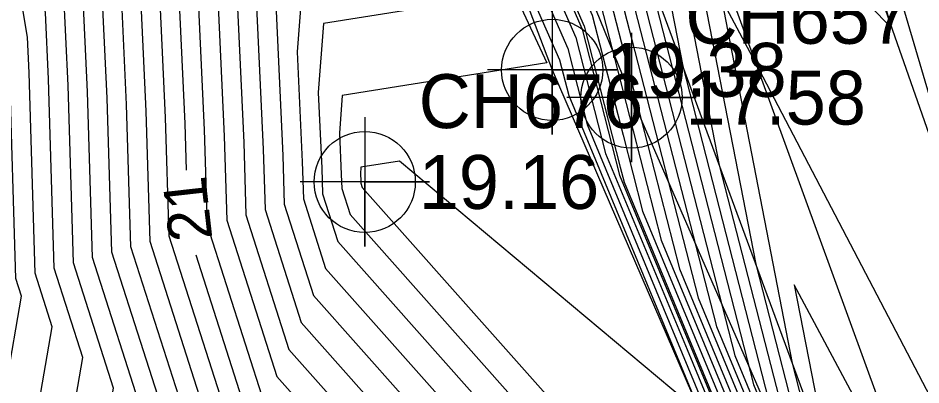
# Model space of a CAD drawing. Extents: x 2531902 to 2533249, y 715219 to 716099.
# Drawn here: x 2532640.54 to 2532682.38, y 715675.19 to 715692.21 of the extents above; entities that cross this region are included whole.
import ezdxf

# ---------------------------------------------------------------- set-up
doc = ezdxf.new("R2010")
doc.units = 0
for name, color, linetype in [('DTM Contours Major', 7, 'Continuous'), ('DTM Contours Major Text', 7, 'Continuous'), ('DTM Contours Minor', 7, 'Continuous'), ('Exist DTM Breakline', 7, 'Continuous'), ('Exist DTM Breakline Cogo Elevation', 7, 'Continuous'), ('Exist DTM Breakline Cogo Number', 7, 'Continuous'), ('Exist DTM Breakline Cogo Point CELL', 7, 'Continuous'), ('Exist DTM Breakline Underwater', 7, 'Continuous'), ('Exist DTM Drainline', 7, 'Continuous'), ('Exist DTM Regular Point CELL', 7, 'Continuous'), ('Exist DTM Regular Point Cogo Elevation', 7, 'Continuous'), ('Exist DTM Regular Point Cogo Number', 7, 'Continuous'), ('Exist Hydro Stream or Body of Water', 7, 'Continuous'), ('Scratch_Level_2', 7, 'Continuous')]:
    doc.layers.add(name, color=color, linetype=linetype)

msp = doc.modelspace()

# ---------------------------------------------------------------- linework, layer by layer
at = {"layer": 'DTM Contours Major'}
for points in [[(2532641.445, 715748.207), (2532642.728, 715745.799), (2532650.078, 715732.01), (2532654.945, 715721.787), (2532655.093, 715721.516), (2532656.919, 715718.185), (2532657.882, 715716.157), (2532658.675, 715714.767), (2532667.547, 715699.217), (2532670.158, 715696.092), (2532671.345, 715689.97), (2532675.473, 715673.874), (2532678.887, 715665.633), (2532678.986, 715665.315), (2532678.994, 715665.289), (2532680.646, 715661.305), (2532681.253, 715660.451), (2532682.935, 715658.087)], [(2532641.011, 715747.142), (2532642.875, 715743.645), (2532645.77, 715738.213), (2532654.289, 715720.32), (2532654.548, 715719.847), (2532655.267, 715718.535), (2532657.076, 715714.724), (2532658.566, 715712.113), (2532663.486, 715703.49), (2532667.906, 715693.389), (2532668.844, 715689.728), (2532671.192, 715680.572), (2532678.057, 715664.003), (2532678.096, 715663.878), (2532678.112, 715663.825), (2532681.367, 715655.975)], [(2532640.577, 715746.077), (2532641.462, 715744.416), (2532652.721, 715720.768), (2532653.102, 715719.165), (2532653.606, 715718.788), (2532656.082, 715713.258), (2532657.678, 715709.829), (2532661.76, 715700.501), (2532666.009, 715690.79), (2532666.911, 715687.27), (2532675.713, 715666.027), (2532677.227, 715662.373), (2532677.231, 715662.362), (2532677.954, 715660.618), (2532679.854, 715656.035), (2532678.345, 715656.509)], [(2532635.662, 715724.628), (2532640.692, 715721.597), (2532651.462, 715713.563), (2532652.466, 715711.321), (2532658, 715699.434), (2532652.957, 715698.627), (2532652.491, 715692.526), (2532652.801, 715685.84), (2532652.869, 715683.569), (2532654.223, 715679.34), (2532666.735, 715665.232), (2532666.855, 715660.902), (2532663.575, 715658.348), (2532664.298, 715652.475), (2532669.75, 715650.646), (2532670.93, 715649.759)], [(2532648.344, 715685.15), (2532648.279, 715687.31), (2532647.668, 715700.497), (2532647.587, 715700.984), (2532648.256, 715708.256), (2532637.393, 715714.801)], [(2532646.157, 715672.282), (2532646.386, 715673.614), (2532643.988, 715681.106), (2532643.756, 715688.779), (2532643.479, 715694.763), (2532642.55, 715700.331), (2532642.775, 715702.775), (2532639.124, 715704.975)], [(2532641.667, 715654.167), (2532647.828, 715652.172), (2532650, 715656.859), (2532652.479, 715660), (2532655.63, 715664.37), (2532655.518, 715668.428), (2532651.392, 715673.08), (2532648.79, 715681.207)]]:
    msp.add_lwpolyline(points, dxfattribs=at)
at = {"layer": 'DTM Contours Minor'}
for points in [[(2532647.72, 715757.283), (2532653.191, 715749.656), (2532662.258, 715731.779), (2532662.473, 715731.355), (2532662.606, 715731.092), (2532668.233, 715719.999), (2532670.112, 715716.88), (2532677.477, 715704.406), (2532677.785, 715703.885), (2532678.391, 715702.877), (2532679.367, 715700.173), (2532686.165, 715677.082)], [(2532641.532, 715748.42), (2532642.699, 715746.23), (2532650.939, 715730.77), (2532655.076, 715722.08), (2532655.202, 715721.85), (2532657.249, 715718.115), (2532658.043, 715716.443), (2532658.697, 715715.297), (2532666.01, 715702.48), (2532670.839, 715696.701), (2532673.036, 715685.378), (2532676.329, 715672.534), (2532679.053, 715665.959), (2532679.164, 715665.603), (2532679.17, 715665.581), (2532680.495, 715662.386), (2532680.982, 715661.701), (2532692.247, 715645.871)], [(2532641.618, 715748.633), (2532642.669, 715746.661), (2532651.801, 715729.529), (2532655.208, 715722.373), (2532655.311, 715722.184), (2532657.58, 715718.045), (2532658.204, 715716.73), (2532658.719, 715715.828), (2532664.473, 715705.743), (2532671.52, 715697.309), (2532674.726, 715680.785), (2532677.185, 715671.195), (2532679.219, 715666.285), (2532679.342, 715665.89), (2532679.347, 715665.874), (2532680.344, 715663.467), (2532680.711, 715662.952), (2532693.194, 715645.41)], [(2532641.358, 715747.994), (2532642.757, 715745.368), (2532649.216, 715733.251), (2532654.814, 715721.493), (2532654.984, 715721.183), (2532656.588, 715718.255), (2532657.721, 715715.87), (2532658.653, 715714.236), (2532669.084, 715695.954), (2532669.477, 715695.484), (2532669.655, 715694.563), (2532674.616, 715675.213), (2532678.721, 715665.307), (2532678.808, 715665.028), (2532678.818, 715664.996), (2532680.796, 715660.223), (2532681.524, 715659.201), (2532690.353, 715646.793)], [(2532641.184, 715747.568), (2532642.816, 715744.507), (2532647.493, 715735.732), (2532654.551, 715720.907), (2532654.766, 715720.515), (2532655.928, 715718.395), (2532657.399, 715715.297), (2532658.61, 715713.174), (2532666.557, 715699.245), (2532668.664, 715694.429), (2532669.112, 715692.683), (2532672.904, 715677.893), (2532678.389, 715664.655), (2532678.452, 715664.453), (2532678.465, 715664.411), (2532681.097, 715658.06), (2532682.066, 715656.7), (2532688.459, 715647.716)], [(2532641.271, 715747.781), (2532642.787, 715744.937), (2532648.355, 715734.491), (2532654.682, 715721.2), (2532654.875, 715720.849), (2532656.258, 715718.325), (2532657.56, 715715.584), (2532658.632, 715713.705), (2532668.092, 715697.123), (2532669.044, 715694.948), (2532669.246, 715694.16), (2532673.76, 715676.553), (2532678.555, 715664.981), (2532678.63, 715664.74), (2532678.641, 715664.703), (2532680.947, 715659.142), (2532681.795, 715657.95), (2532689.406, 715647.255)], [(2532641.097, 715747.355), (2532642.845, 715744.076), (2532646.632, 715736.972), (2532654.42, 715720.613), (2532654.657, 715720.181), (2532655.597, 715718.465), (2532657.238, 715715.011), (2532658.588, 715712.644), (2532665.021, 715701.368), (2532668.285, 715693.909), (2532668.978, 715691.205), (2532672.048, 715679.232), (2532678.223, 715664.329), (2532678.274, 715664.165), (2532678.289, 715664.118), (2532681.248, 715656.979), (2532682.336, 715655.45), (2532687.512, 715648.177)], [(2532640.837, 715746.716), (2532642.933, 715742.783), (2532644.047, 715740.694), (2532654.026, 715719.733), (2532654.329, 715719.179), (2532654.606, 715718.675), (2532656.754, 715714.151), (2532658.523, 715711.051), (2532660.415, 715707.735), (2532667.147, 715692.349), (2532668.577, 715686.772), (2532669.48, 715683.251), (2532677.725, 715663.351), (2532677.74, 715663.303), (2532677.76, 715663.24), (2532681.7, 715653.735), (2532683.149, 715651.699)], [(2532640.924, 715746.929), (2532642.904, 715743.214), (2532644.908, 715739.454), (2532654.157, 715720.026), (2532654.439, 715719.513), (2532654.936, 715718.605), (2532656.915, 715714.438), (2532658.544, 715711.582), (2532661.95, 715705.613), (2532667.526, 715692.869), (2532668.711, 715688.25), (2532670.336, 715681.911), (2532677.891, 715663.677), (2532677.918, 715663.59), (2532677.936, 715663.532), (2532681.549, 715654.816), (2532682.878, 715652.949)], [(2532640.663, 715746.29), (2532642.324, 715743.175), (2532647.781, 715731.712), (2532653.763, 715719.146), (2532653.945, 715718.815), (2532655.324, 715715.911), (2532656.432, 715713.578), (2532657.344, 715711.98), (2532659.894, 715706.151), (2532666.388, 715691.31), (2532667.767, 715685.93), (2532671.54, 715676.826), (2532677.393, 715662.699), (2532677.407, 715662.654), (2532680.202, 715655.912), (2532682.001, 715651.572), (2532682.777, 715650.482)], [(2532640.75, 715746.503), (2532642.963, 715742.353), (2532643.185, 715741.935), (2532653.895, 715719.44), (2532654.22, 715718.846), (2532654.276, 715718.745), (2532656.593, 715713.865), (2532658.501, 715710.521), (2532658.879, 715709.857), (2532666.768, 715691.829), (2532668.443, 715685.295), (2532668.624, 715684.591), (2532677.559, 715663.025), (2532677.562, 715663.015), (2532677.584, 715662.947), (2532681.851, 715652.654), (2532683.42, 715650.449)], [(2532640.49, 715745.864), (2532640.601, 715745.656), (2532642.009, 715742.698), (2532646.814, 715722.49), (2532653.178, 715717.743), (2532655.358, 715712.87), (2532661.7, 715699.251), (2532663.625, 715694.851), (2532665.629, 715690.27), (2532666.055, 715688.609), (2532672.161, 715673.875), (2532658.219, 715685.571), (2532656.426, 715685.285), (2532656.404, 715684.989), (2532656.419, 715684.664), (2532656.422, 715684.554), (2532656.488, 715684.349), (2532675.709, 715662.676)], [(2532637.757, 715737.465), (2532640.527, 715725.815), (2532652.749, 715716.698), (2532654.635, 715712.483), (2532665.04, 715690.137), (2532655.559, 715688.62), (2532655.426, 715686.873), (2532655.514, 715684.958), (2532655.534, 715684.308), (2532655.922, 715683.097), (2532673.465, 715663.315), (2532673.508, 715661.778), (2532667.044, 715656.745), (2532667.353, 715654.235), (2532669.684, 715653.453), (2532672.388, 715651.419), (2532681.538, 715647.888), (2532691.256, 715639.168)], [(2532652.663, 715728.288), (2532655.339, 715722.667), (2532655.42, 715722.518), (2532657.91, 715717.975), (2532658.365, 715717.016), (2532658.74, 715716.359), (2532662.935, 715709.006), (2532670.47, 715699.989), (2532670.07, 715701.989), (2532670.859, 715704.251), (2532673.645, 715699.254), (2532681.033, 715691.737), (2532678.144, 715701.55), (2532677.73, 715702.699), (2532677.472, 715703.127), (2532677.341, 715703.349), (2532669.257, 715717.039), (2532668.497, 715718.301), (2532662.322, 715730.477)], [(2532634.969, 715728.558), (2532635.232, 715728.4), (2532652.32, 715715.653), (2532653.912, 715712.096), (2532662.693, 715693.236), (2532654.692, 715691.956), (2532654.448, 715688.758), (2532654.61, 715685.252), (2532654.646, 715684.061), (2532655.355, 715681.845), (2532671.222, 715663.954), (2532671.29, 715661.486), (2532665.888, 715657.28), (2532666.335, 715653.648), (2532669.706, 715652.517), (2532673.617, 715649.576), (2532681.29, 715646.615), (2532689.439, 715639.303)], [(2532635.316, 715726.593), (2532637.962, 715724.999), (2532651.891, 715714.608), (2532653.189, 715711.708), (2532660.347, 715696.335), (2532653.824, 715695.292), (2532653.469, 715690.642), (2532653.705, 715685.546), (2532653.757, 715683.815), (2532654.789, 715680.592), (2532668.978, 715664.593), (2532669.073, 715661.194), (2532664.731, 715657.814), (2532665.316, 715653.061), (2532669.728, 715651.581), (2532674.845, 715647.732), (2532681.042, 715645.341), (2532687.622, 715639.437)], [(2532636.008, 715722.663), (2532643.422, 715718.196), (2532651.033, 715712.518), (2532651.743, 715710.933), (2532655.654, 715702.533), (2532652.09, 715701.963), (2532651.513, 715694.411), (2532651.896, 715686.134), (2532651.981, 715683.322), (2532653.657, 715678.088), (2532664.492, 715665.871), (2532664.637, 715660.61), (2532662.418, 715658.883), (2532663.279, 715651.888), (2532669.772, 715649.71), (2532677.303, 715644.046), (2532680.545, 715642.795), (2532683.988, 715639.705)], [(2532636.354, 715720.697), (2532646.152, 715714.794), (2532650.604, 715711.473), (2532651.019, 715710.546), (2532653.307, 715705.632), (2532651.222, 715705.298), (2532650.535, 715696.295), (2532650.992, 715686.428), (2532651.093, 715683.076), (2532653.091, 715676.836), (2532662.248, 715666.51), (2532662.42, 715660.318), (2532661.262, 715659.417), (2532662.261, 715651.302), (2532669.794, 715648.775), (2532678.532, 715642.202), (2532680.297, 715641.521), (2532682.171, 715639.84), (2532709.697, 715627.498)], [(2532636.7, 715718.732), (2532648.882, 715711.393), (2532650.176, 715710.428), (2532650.296, 715710.159), (2532650.961, 715708.731), (2532650.355, 715708.634), (2532649.557, 715698.18), (2532650.088, 715686.722), (2532650.205, 715682.83), (2532652.525, 715675.584), (2532660.005, 715667.15), (2532660.202, 715660.027), (2532660.105, 715659.951), (2532661.242, 715650.715), (2532669.816, 715647.839), (2532679.761, 715640.359), (2532680.048, 715640.248), (2532680.354, 715639.974), (2532711.609, 715625.96), (2532714.102, 715625.164), (2532725.486, 715623.568), (2532732.302, 715621.139), (2532732.243, 715618.341), (2532734.625, 715611.607)], [(2532647.73, 715651.135), (2532649.408, 715650.592), (2532650, 715651.868), (2532656.419, 715660), (2532657.919, 715662.081), (2532657.761, 715667.789), (2532651.959, 715674.332), (2532649.317, 715682.584), (2532649.183, 715687.016), (2532648.579, 715700.064), (2532648.974, 715705.243), (2532649.353, 715709.353), (2532637.047, 715716.767)], [(2532635.603, 715657.198), (2532646.248, 715653.752), (2532649.143, 715660), (2532650, 715662.025), (2532653.341, 715666.659), (2532653.274, 715669.067), (2532650.826, 715671.828), (2532647.54, 715682.091), (2532647.374, 715687.603), (2532646.83, 715699.35), (2532646.58, 715700.853), (2532647.16, 715707.16), (2532637.739, 715712.836)], [(2532619.551, 715679.551), (2532620, 715679.372), (2532622.217, 715672.217), (2532623.213, 715670), (2532630, 715660.229), (2532630.116, 715660.116), (2532630.25, 715660), (2532644.668, 715655.332), (2532646.83, 715660), (2532650, 715667.489), (2532651.052, 715668.948), (2532651.031, 715669.706), (2532650.26, 715670.575), (2532646.652, 715681.845), (2532646.47, 715687.897), (2532645.993, 715698.203), (2532645.572, 715700.722), (2532646.064, 715706.064), (2532638.085, 715710.871)], [(2532621.245, 715681.245), (2532621.702, 715680), (2532623.665, 715673.665), (2532625.311, 715670), (2532630, 715663.25), (2532631.646, 715661.646), (2532633.551, 715660), (2532643.087, 715656.913), (2532644.518, 715660), (2532647.833, 715667.833), (2532649.099, 715670), (2532649.231, 715670.769), (2532645.764, 715681.598), (2532645.565, 715688.191), (2532645.155, 715697.056), (2532644.565, 715700.592), (2532644.968, 715704.968), (2532638.431, 715708.906)], [(2532622.631, 715682.631), (2532623.599, 715680), (2532625.114, 715675.114), (2532627.41, 715670), (2532630, 715666.271), (2532633.177, 715663.177), (2532636.852, 715660), (2532641.507, 715658.493), (2532642.206, 715660), (2532643.824, 715663.824), (2532647.432, 715670), (2532647.809, 715672.191), (2532644.876, 715681.352), (2532644.661, 715688.485), (2532644.317, 715695.91), (2532643.557, 715700.461), (2532643.871, 715703.871), (2532638.777, 715706.94)], [(2532625.405, 715685.405), (2532627.393, 715680), (2532628.01, 715678.01), (2532630, 715673.578), (2532632.375, 715670), (2532636.238, 715666.238), (2532640, 715662.985), (2532644.098, 715670), (2532644.964, 715675.036), (2532643.099, 715680.859), (2532642.852, 715689.073), (2532642.642, 715693.616), (2532641.543, 715700.2), (2532641.679, 715701.679), (2532639.47, 715703.01)], [(2532626.791, 715686.791), (2532629.29, 715680), (2532629.458, 715679.458), (2532630, 715678.252), (2532635.476, 715670), (2532637.768, 715667.768), (2532640, 715665.838), (2532642.431, 715670), (2532643.541, 715676.459), (2532642.211, 715680.613), (2532641.948, 715689.367), (2532641.804, 715692.469), (2532640.535, 715700.069), (2532640.583, 715700.583), (2532639.816, 715701.044)], [(2532628.178, 715688.178), (2532630, 715683.227), (2532633.518, 715683.518), (2532632.959, 715680), (2532635.771, 715674.229), (2532638.578, 715670), (2532639.298, 715669.298), (2532640, 715668.692), (2532640.764, 715670), (2532642.119, 715677.881), (2532641.323, 715680.367), (2532641.043, 715689.661), (2532640.966, 715691.323), (2532640, 715697.111), (2532637.371, 715697.371)], [(2532684.401, 715671.608), (2532674.717, 715690.15), (2532673.131, 715693.124), (2532676.416, 715676.192), (2532678.041, 715669.855), (2532679.385, 715666.611), (2532679.52, 715666.178), (2532679.523, 715666.167), (2532680.194, 715664.549), (2532680.44, 715664.202), (2532694.141, 715644.949)], [(2532629.565, 715689.565), (2532630, 715688.382), (2532639.138, 715689.138), (2532637.686, 715680), (2532640, 715675.251), (2532640.696, 715679.304), (2532640.435, 715680.121), (2532640.139, 715689.955), (2532640.128, 715690.176), (2532640, 715690.945), (2532631.76, 715691.76)], [(2532682.691, 715668.242), (2532682.104, 715669.374), (2532682.081, 715669.387), (2532676.508, 715679.839), (2532678.107, 715671.599), (2532678.897, 715668.516), (2532679.551, 715666.937), (2532679.698, 715666.465), (2532679.699, 715666.46), (2532680.043, 715665.63), (2532680.17, 715665.452), (2532695.088, 715644.488)]]:
    msp.add_lwpolyline(points, dxfattribs=at)
at = {"layer": 'Exist DTM Breakline'}
msp.add_lwpolyline([(2532640.477, 715745.834), (2532656.325, 715713.388), (2532665.291, 715689.806), (2532682.108, 715650.808), (2532695.585, 715638.849), (2532713.668, 715632.91)], dxfattribs=at)
at = {"layer": 'Exist DTM Breakline Cogo Point CELL'}
for points in [[(2532665.291, 715692.806), (2532665.291, 715686.806), (2532665.291, 715689.806), (2532668.291, 715689.806), (2532662.291, 715689.806)], [(2532668.965, 715691.516), (2532668.965, 715685.516), (2532668.965, 715688.516), (2532671.965, 715688.516), (2532665.965, 715688.516)]]:
    msp.add_lwpolyline(points, dxfattribs=at)
for centre in [(2532665.291, 715689.806), (2532668.965, 715688.516)]:
    msp.add_circle(centre, 2.344, dxfattribs=at)
at = {"layer": 'Exist DTM Breakline Underwater'}
for points in [[(2532646.748, 715755.182), (2532668.676, 715717.147), (2532677.241, 715702.567), (2532689.842, 715666.582), (2532701.723, 715652.924), (2532713.134, 715647.155), (2532737.59, 715643.253), (2532756.176, 715636.457), (2532783.406, 715639.452), (2532803.254, 715642.171), (2532813.801, 715644.931), (2532836.277, 715651.081), (2532865.559, 715653.815), (2532885.826, 715645.124), (2532889.946, 715643.683), (2532906.865, 715630.423), (2532927.34, 715618.228), (2532957.965, 715607.729), (2532978.566, 715598.571), (2533001.091, 715586.568), (2533028.19, 715572.821)], [(2532642.404, 715750.56), (2532658.799, 715717.787), (2532669.356, 715695.376), (2532679.885, 715666.767), (2532697.228, 715643.446), (2532713.346, 715638.817), (2532732.829, 715632.464), (2532756.843, 715626.148), (2532779.072, 715626.28), (2532796.688, 715625.652), (2532823.757, 715631.859), (2532837.11, 715635.289), (2532855.521, 715634.196), (2532877.341, 715623.453), (2532903.322, 715612.979), (2532923.748, 715606.844), (2532938.002, 715599.697), (2532947.164, 715595.611), (2532973.382, 715584.595), (2532998.348, 715572.794), (2533019.077, 715559.415)]]:
    msp.add_lwpolyline(points, dxfattribs=at)
at = {"layer": 'Exist DTM Drainline'}
msp.add_lwpolyline([(2532646.088, 715748.574), (2532662.801, 715718.401), (2532671.966, 715697.708), (2532683.278, 715666.632), (2532699.337, 715647.34), (2532712.159, 715642.172)], dxfattribs=at)
at = {"layer": 'Exist DTM Regular Point CELL'}
msp.add_lwpolyline([(2532656.603, 715687.604), (2532656.603, 715681.604), (2532656.603, 715684.604), (2532659.603, 715684.604), (2532653.603, 715684.604)], dxfattribs=at)
msp.add_circle((2532656.603, 715684.604), 2.344, dxfattribs=at)
at = {"layer": 'Exist Hydro Stream or Body of Water'}
msp.add_lwpolyline([(2532640.729, 715746.45), (2532642.97, 715742.245), (2532653.862, 715719.366), (2532654.193, 715718.762), (2532656.553, 715713.793), (2532658.495, 715710.388), (2532666.673, 715691.699), (2532668.41, 715684.926), (2532677.518, 715662.944), (2532677.539, 715662.874), (2532681.888, 715652.383), (2532683.487, 715650.136)], dxfattribs=at)
at = {"layer": 'Scratch_Level_2'}
msp.add_lwpolyline([(2532642.721, 715744.733), (2532658.993, 715713.136), (2532668.965, 715688.516), (2532685.182, 715651.328), (2532698.305, 715639.86), (2532714.664, 715634.736)], dxfattribs=at)

# ---------------------------------------------------------------- texts
at = {"layer": 'DTM Contours Major Text'}
msp.add_text('21', height=2, rotation=96.4619, dxfattribs=at).set_placement((2532649.543, 715681.98))
at = {"layer": 'Exist DTM Breakline Cogo Elevation'}
for s, p in [('19.38', (2532667.791, 715688.556)), ('17.58', (2532671.465, 715687.266))]:
    msp.add_text(s, height=2.5, dxfattribs=at).set_placement(p)
at = {"layer": 'Exist DTM Breakline Cogo Number'}
msp.add_text('CH657', height=2.5, dxfattribs=at).set_placement((2532671.465, 715691.016))
at = {"layer": 'Exist DTM Regular Point Cogo Elevation'}
msp.add_text('19.16', height=2.5, dxfattribs=at).set_placement((2532659.103, 715683.354))
at = {"layer": 'Exist DTM Regular Point Cogo Number'}
msp.add_text('CH676', height=2.5, dxfattribs=at).set_placement((2532659.103, 715687.104))

doc.saveas('drawing.dxf')
